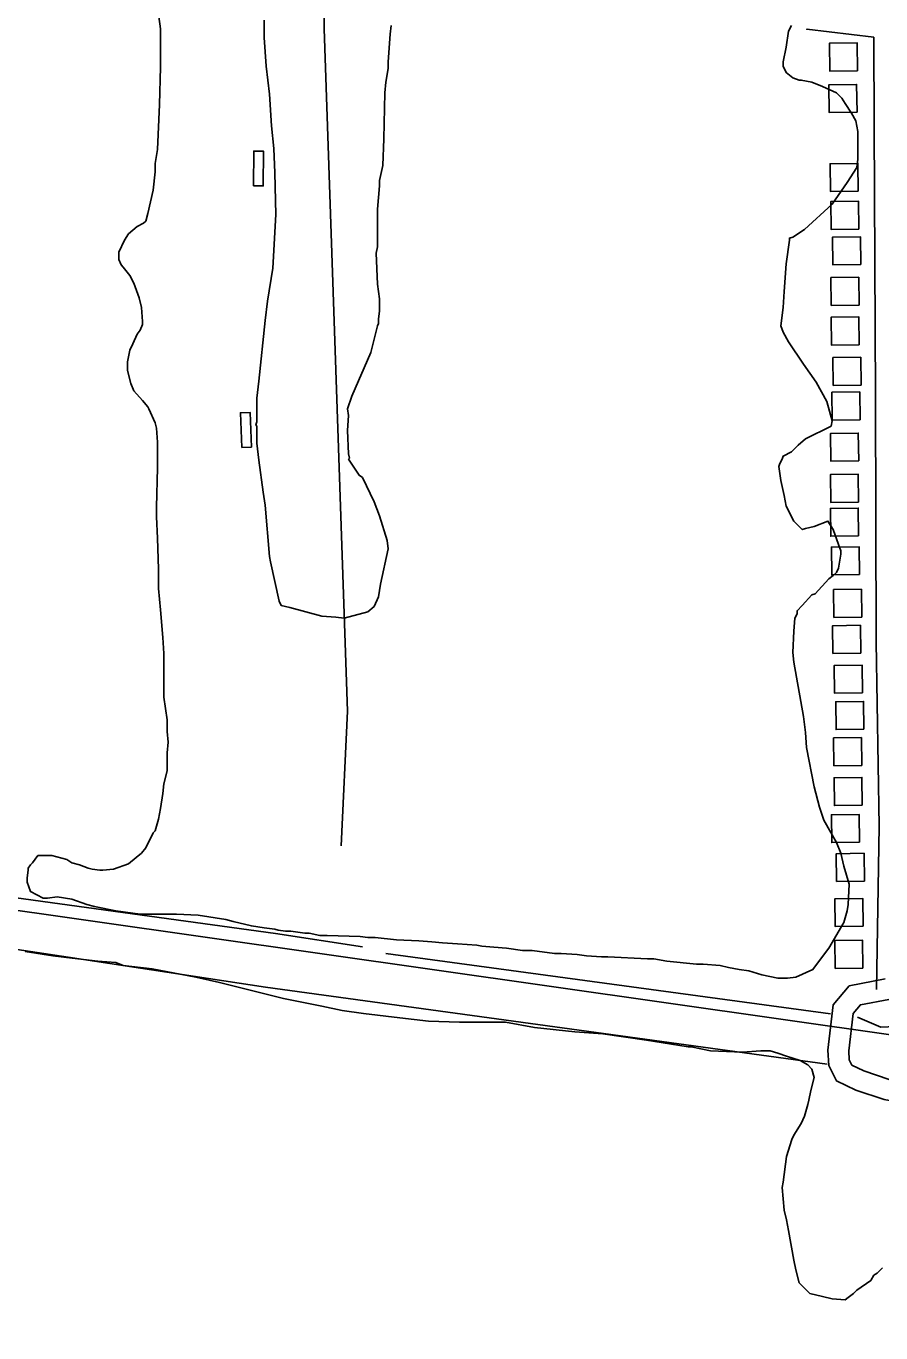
# Model space of a CAD drawing. Extents: x 3715084 to 3753216, y 488173 to 513963.
# Drawn here: x 3746910 to 3748140, y 497137 to 499016 of the extents above; entities that cross this region are included whole.
import ezdxf

# ---------------------------------------------------------------- set-up
doc = ezdxf.new("R2010")
doc.units = 0
for name, color, linetype in [('V-BLDG-OTLN', 7, 'Continuous'), ('V-RAIL-TRAK', 7, 'Continuous'), ('V-ROAD-CNTR', 7, 'Continuous'), ('V-SITE-VEGE', 7, 'Continuous'), ('V-TOPO-SHOR', 7, 'Continuous')]:
    doc.layers.add(name, color=color, linetype=linetype)

msp = doc.modelspace()

# ---------------------------------------------------------------- linework, layer by layer
at = {"layer": 'V-BLDG-OTLN'}
for points in [[(3748106.1, 498952.1), (3748105.6, 498992.1), (3748065.6, 498991.6), (3748066.1, 498951.6)], [(3748105.3, 498892.6), (3748104.8, 498932.6), (3748064.8, 498932.1), (3748065.3, 498892.1)], [(3747237.2, 498786.7), (3747237.6, 498836.7), (3747251.6, 498836.6), (3747251.2, 498786.6)], [(3748107.2, 498778.8), (3748106.7, 498818.8), (3748066.7, 498818.3), (3748067.2, 498778.3)], [(3748108, 498724.4), (3748107.5, 498764.4), (3748067.5, 498763.9), (3748068, 498723.9)], [(3748110.7, 498673.5), (3748110.2, 498713.5), (3748070.2, 498713), (3748070.7, 498673)], [(3748108.2, 498615.1), (3748107.7, 498655.1), (3748067.7, 498654.6), (3748068.2, 498614.6)], [(3748108.6, 498558.1), (3748108.1, 498598.1), (3748068.1, 498597.6), (3748068.6, 498557.6)], [(3748111.1, 498500.2), (3748110.6, 498540.2), (3748070.6, 498539.7), (3748071.1, 498499.7)], [(3748109.7, 498450.2), (3748109.2, 498490.2), (3748069.2, 498489.7), (3748069.7, 498449.7)], [(3747220.4, 498410.4), (3747218.4, 498460.3), (3747232.4, 498460.9), (3747234.4, 498410.9)], [(3748107.7, 498391.1), (3748107.2, 498431.1), (3748067.2, 498430.6), (3748067.7, 498390.6)], [(3748107.5, 498331.9), (3748107, 498371.9), (3748067, 498371.4), (3748067.5, 498331.4)], [(3748107.6, 498283.2), (3748107.1, 498323.2), (3748067.1, 498322.7), (3748067.6, 498282.7)], [(3748108.9, 498227.6), (3748108.4, 498267.6), (3748068.4, 498267.1), (3748068.9, 498227.1)], [(3748112.2, 498166.5), (3748111.7, 498206.5), (3748071.7, 498206), (3748072.2, 498166)], [(3748110.7, 498114.6), (3748110.2, 498154.6), (3748070.2, 498154.1), (3748070.7, 498114.1)], [(3748113.1, 498057.4), (3748112.6, 498097.4), (3748072.6, 498096.9), (3748073.1, 498056.9)], [(3748115.3, 498005.1), (3748114.8, 498045.1), (3748074.8, 498044.6), (3748075.3, 498004.6)], [(3748112.1, 497953.2), (3748111.6, 497993.2), (3748071.6, 497992.7), (3748072.1, 497952.7)], [(3748112.8, 497895.8), (3748112.3, 497935.8), (3748072.3, 497935.3), (3748072.8, 497895.3)], [(3748108.9, 497842.6), (3748108.4, 497882.6), (3748068.4, 497882.1), (3748068.9, 497842.1)], [(3748115.9, 497786.7), (3748115.5, 497826.7), (3748075.5, 497826.2), (3748076, 497786.2)], [(3748114, 497721.9), (3748113.6, 497761.9), (3748073.6, 497761.4), (3748074, 497721.4)], [(3748113.9, 497661.6), (3748113.4, 497701.6), (3748073.4, 497701.1), (3748073.9, 497661.1)]]:
    msp.add_lwpolyline(points, close=True, dxfattribs=at)
at = {"layer": 'V-RAIL-TRAK'}
msp.add_lwpolyline([(3750709.4, 497199.6), (3749648.5, 497352.6), (3743198.9, 498271.4)], dxfattribs=at)
at = {"layer": 'V-ROAD-CNTR'}
for points in [[(3747341.8, 500322.3), (3747297.2, 500184.1), (3747292.6, 500139.6), (3747292.6, 500102.7), (3747294.1, 500032.1), (3747311, 499818.6), (3747308, 499433.2), (3747297.2, 499244.3), (3747331, 499156.8), (3747338.7, 499115.3), (3747338.7, 499012.4), (3747372.4, 498031.1), (3747363.2, 497837.6)], [(3748033.8, 499011.8), (3748033, 499011.8), (3748129.6, 499000.3)], [(3748129.6, 499000.3), (3748129.8, 498872.3), (3748132, 498484.5), (3748133, 498130.6), (3748137.4, 497865.7), (3748133.4, 497631.1)], [(3748350.4, 497133.1), (3748295.6, 497163.9), (3748257.8, 497198.2), (3748229.1, 497230.5), (3748207.4, 497259.3), (3748186.8, 497290.2), (3748181.2, 497332.2), (3748189.7, 497393.7), (3748194.9, 497428.3), (3748195.6, 497452), (3748183.2, 497465.3), (3748144.3, 497472.5), (3748103.7, 497485.9), (3748075.8, 497499.7), (3748064.6, 497521.6), (3748063.4, 497543.5), (3748071.1, 497608.8), (3748094.2, 497636.3), (3748145.6, 497646.1)], [(3748392.9, 497121.9), (3748371.7, 497155.5), (3748313.2, 497188.4), (3748279.2, 497219.3), (3748252.4, 497249.5), (3748231.9, 497276.7), (3748215.6, 497301), (3748211.5, 497332.1), (3748219.4, 497389.4), (3748224.8, 497425.6), (3748226, 497463.5), (3748198.4, 497493), (3748151.8, 497501.6), (3748115.1, 497513.7), (3748098, 497522.2), (3748094.2, 497529.6), (3748093.5, 497542.5), (3748099.8, 497596.4), (3748110.3, 497608.9), (3748151.2, 497616.6)]]:
    msp.add_lwpolyline(points, dxfattribs=at)
at = {"layer": 'V-SITE-VEGE'}
for p, q in [((3746908.8, 497685.3), (3746948.7, 497679.2)), ((3746948.7, 497679.2), (3746976.3, 497676.1)), ((3746976.3, 497676.1), (3747013.2, 497671.5)), ((3747013.2, 497671.5), (3747039.3, 497669.9)), ((3747039.3, 497669.9), (3747050, 497665.3)), ((3747050, 497665.3), (3747091.5, 497660.7)), ((3747091.5, 497660.7), (3747154.5, 497648.4)), ((3747154.5, 497648.4), (3747188.2, 497640.8)), ((3747188.2, 497640.8), (3747280.4, 497617.7)), ((3747280.4, 497617.7), (3747335.7, 497607)), ((3747335.7, 497607), (3747364.8, 497600.8)), ((3747364.8, 497600.8), (3747395.6, 497596.2)), ((3747395.6, 497596.2), (3747447.8, 497590.1)), ((3747447.8, 497590.1), (3747489.2, 497585.5)), ((3747489.2, 497585.5), (3747533.8, 497583.9)), ((3747533.8, 497583.9), (3747599.8, 497583.9)), ((3747599.8, 497583.9), (3747641.3, 497576.3)), ((3747641.3, 497576.3), (3747699.6, 497570.1)), ((3747699.6, 497570.1), (3747739.5, 497567.1)), ((3747739.5, 497567.1), (3747802.5, 497557.8)), ((3747802.5, 497557.8), (3747862.4, 497548.6)), ((3747862.4, 497548.6), (3747867, 497548.6)), ((3747867, 497548.6), (3747894.6, 497542.5)), ((3747894.6, 497542.5), (3747940.7, 497540.9)), ((3747940.7, 497540.9), (3747966.8, 497542.5)), ((3747966.8, 497542.5), (3747980.6, 497542.5)), ((3747980.6, 497542.5), (3747991.4, 497539.4)), ((3747991.4, 497539.4), (3748003.7, 497534.8)), ((3748003.7, 497534.8), (3748023.6, 497528.7)), ((3748023.6, 497528.7), (3748034.4, 497522.5)), ((3748034.4, 497522.5), (3748040.5, 497516.4)), ((3748040.5, 497516.4), (3748043.6, 497504.1)), ((3748043.6, 497504.1), (3748039, 497485.7)), ((3748039, 497485.7), (3748035.9, 497471.8)), ((3748034.4, 497465.7), (3748029.8, 497448.8)), ((3748035.9, 497471.8), (3748034.4, 497465.7)), ((3748029.8, 497448.8), (3748025.2, 497438.1)), ((3748014.4, 497421.2), (3748011.4, 497415)), ((3748025.2, 497438.1), (3748014.4, 497421.2)), ((3748011.4, 497415), (3748003.7, 497390.5)), ((3748003.7, 497390.5), (3747999.1, 497353.6)), ((3747999.1, 497353.6), (3747997.5, 497345.9)), ((3747997.5, 497345.9), (3748000.6, 497313.7)), ((3748000.6, 497313.7), (3748003.7, 497299.8)), ((3748003.7, 497299.8), (3748006.8, 497284.5)), ((3748006.8, 497284.5), (3748014.4, 497241.5)), ((3748014.4, 497241.5), (3748017.5, 497227.7)), ((3748017.5, 497227.7), (3748022.1, 497209.2)), ((3748125, 497212.3), (3748129.6, 497220)), ((3748129.6, 497220), (3748134.2, 497223.1)), ((3748134.2, 497223.1), (3748141.9, 497230.7)), ((3748022.1, 497209.2), (3748037.5, 497193.9)), ((3748100.4, 497193.9), (3748105, 497198.5)), ((3748105, 497198.5), (3748125, 497212.3)), ((3748037.5, 497193.9), (3748055.9, 497189.3)), ((3748055.9, 497189.3), (3748069.7, 497186.2)), ((3748069.7, 497186.2), (3748088.1, 497184.7)), ((3748088.1, 497184.7), (3748092.7, 497187.7)), ((3748092.7, 497187.7), (3748100.4, 497193.9))]:
    msp.add_line(p, q, dxfattribs=at)
for points in [[(3747114.5, 497986.6), (3747112.9, 498001.9), (3747112.9, 498018.8), (3747108.3, 498051.1), (3747108.3, 498114), (3747106.8, 498137.1), (3747103.7, 498177), (3747100.6, 498207.7), (3747100.6, 498235.4), (3747099.1, 498279.9), (3747097.6, 498310.6), (3747097.6, 498324.4), (3747099.1, 498381.2), (3747099.1, 498418.1), (3747097.6, 498438.1), (3747096, 498445.7), (3747086.8, 498465.7), (3747085.3, 498468.8), (3747077.6, 498478), (3747065.3, 498491.8), (3747060.7, 498502.6), (3747056.1, 498521), (3747056.1, 498533.3), (3747059.2, 498550.2), (3747063.8, 498559.4), (3747069.9, 498573.2), (3747074.5, 498579.3), (3747077.6, 498587), (3747077.6, 498591.6), (3747076.1, 498611.6), (3747073, 498625.4), (3747065.3, 498646.9), (3747059.2, 498657.7), (3747050, 498669.9), (3747046.9, 498673), (3747043.8, 498680.7), (3747043.8, 498691.4), (3747051.5, 498708.3), (3747057.6, 498717.6), (3747069.9, 498728.3), (3747079.1, 498732.9), (3747082.2, 498736), (3747085.3, 498746.7), (3747093, 498780.5), (3747096, 498806.6), (3747096, 498818.9), (3747099.1, 498838.9), (3747102.2, 498903.4), (3747103.7, 498957.1), (3747103.7, 499012.4), (3747097.6, 499055.4)], [(3747252.7, 499024.7), (3747252.7, 499000.1), (3747255.7, 498958.7), (3747260.4, 498918.7), (3747263.4, 498872.7), (3747266.5, 498840.4), (3747268, 498805.1), (3747269.6, 498745.2), (3747265, 498668.4), (3747257.3, 498620.8), (3747254.2, 498593.2), (3747245, 498505.6), (3747241.9, 498481.1), (3747241.9, 498447.3), (3747240.4, 498442.7), (3747241.9, 498441.1), (3747241.9, 498416.6), (3747245, 498392), (3747251.1, 498345.9), (3747254.2, 498327.5), (3747260.3, 498253.8), (3747261.9, 498246.1), (3747274.2, 498189.3), (3747277.2, 498183.1), (3747289.5, 498180.1), (3747335.6, 498167.8), (3747355.6, 498166.2), (3747367.8, 498164.7), (3747401.6, 498173.9), (3747410.8, 498181.6), (3747417, 498195.4), (3747420.1, 498213.9), (3747430.8, 498264.5), (3747429.3, 498276.8), (3747418.5, 498312.1), (3747410.8, 498332.1), (3747394, 498367.4), (3747389.3, 498370.5), (3747374, 498393.5), (3747375.5, 498395.1), (3747374, 498401.2), (3747372.5, 498435), (3747374, 498456.5), (3747372.5, 498465.7), (3747378.6, 498484.1), (3747406.2, 498547.1), (3747415.5, 498585.5), (3747417, 498588.6), (3747417, 498594.7), (3747418.5, 498607), (3747418.5, 498623.9), (3747415.5, 498645.4), (3747413.9, 498689.9), (3747415.5, 498699.1), (3747415.5, 498752.9), (3747418.5, 498786.7), (3747418.5, 498794.3), (3747423.1, 498815.8), (3747424.7, 498854.2), (3747426.2, 498920.3), (3747427.7, 498935.6), (3747430.8, 498955.6), (3747430.8, 498964.8), (3747433.9, 499004.7), (3747435.4, 499017)], [(3748011.3, 499017), (3748006.7, 499009.3), (3748003.6, 498986.3), (3747999, 498964.8), (3747999, 498958.6), (3748003.6, 498949.4), (3748012.8, 498941.8), (3748022, 498938.7), (3748025.1, 498938.7), (3748040.5, 498935.6), (3748055.8, 498929.5), (3748075.8, 498920.3), (3748083.5, 498912.6), (3748088.1, 498904.9), (3748097.3, 498891.1), (3748103.4, 498880.3), (3748106.5, 498865), (3748106.5, 498825), (3748105, 498812.8), (3748091.1, 498791.3), (3748069.6, 498760.5), (3748029.7, 498723.7), (3748012.8, 498712.9), (3748008.2, 498711.4), (3748008.2, 498708.3), (3748003.6, 498674.5), (3748000.5, 498634.6), (3747999, 498611.6), (3747995.9, 498585.5), (3747999, 498576.3), (3748006.7, 498562.4), (3748028.2, 498530.2), (3748046.6, 498504.1), (3748062, 498476.5), (3748069.6, 498448.8), (3748068.1, 498441.1), (3748031.3, 498422.7), (3748020.5, 498413.5), (3748011.3, 498404.3), (3747999, 498398.1), (3747997.5, 498393.5), (3747994.4, 498387.4), (3747992.9, 498382.8), (3747995.9, 498362.8), (3748000.5, 498341.3), (3748003.6, 498326), (3748014.4, 498304.5), (3748026.6, 498292.2), (3748031.2, 498293.7), (3748043.5, 498296.8), (3748063.5, 498304.5), (3748071.2, 498292.2), (3748078.9, 498270.7), (3748081.9, 498261.5), (3748081.9, 498256.9), (3748078.9, 498236.9), (3748075.8, 498230.7), (3748071.2, 498226.1), (3748065, 498221.5), (3748045.1, 498200), (3748040.5, 498198.5), (3748026.6, 498183.1), (3748019, 498175.5), (3748019, 498170.9), (3748015.9, 498164.7), (3748014.4, 498146.3), (3748012.8, 498115.6), (3748014.4, 498101.7), (3748028.2, 498023.4)], [(3748028.2, 498023.4), (3748031.2, 498000.4), (3748032.8, 497978.9), (3748043.5, 497922.1), (3748051.2, 497892.9), (3748057.4, 497874.5), (3748075.8, 497842.2), (3748081.9, 497826.9), (3748086.5, 497808.4), (3748094.2, 497782.3), (3748092.7, 497753.2), (3748091.1, 497743.9), (3748086.5, 497727), (3748065, 497690.2), (3748054.3, 497676.4), (3748042, 497659.5), (3748017.4, 497648.7), (3748005.1, 497647.2), (3747991.3, 497647.2), (3747968.3, 497651.8), (3747949.9, 497657.9), (3747936, 497659.5), (3747920.7, 497662.5), (3747908.4, 497665.6), (3747883.8, 497667.2), (3747874.6, 497667.2), (3747831.6, 497671.8), (3747813.2, 497674.8), (3747804, 497674.8), (3747747.1, 497677.9), (3747737.9, 497677.9), (3747716.4, 497679.4), (3747702.6, 497681), (3747679.6, 497682.5), (3747670.4, 497682.5), (3747638.1, 497687.1), (3747624.3, 497687.1), (3747601.3, 497690.2), (3747582.8, 497691.7), (3747565.9, 497693.3), (3747558.3, 497694.8), (3747530.6, 497696.3), (3747509.1, 497697.9), (3747493.8, 497699.4), (3747475.3, 497700.9), (3747443.1, 497702.5), (3747412.4, 497705.6), (3747401.6, 497705.6), (3747390.9, 497707.1), (3747343.3, 497708.6), (3747332.5, 497708.6), (3747317.2, 497711.7), (3747311, 497711.7), (3747291.1, 497714.8), (3747283.4, 497714.8), (3747272.6, 497716.3), (3747268, 497717.8), (3747252.7, 497719.4), (3747234.2, 497722.4), (3747208.1, 497728.6), (3747197.4, 497731.7), (3747157.5, 497737.8), (3747126.7, 497739.3), (3747074.5, 497739.3), (3747039.2, 497743.9), (3747008.5, 497750.1), (3746997.7, 497753.2), (3746976.2, 497760.8), (3746954.7, 497763.9), (3746940.9, 497762.4), (3746934.8, 497762.4), (3746916.4, 497771.6), (3746911.8, 497785.4), (3746911.8, 497791.5), (3746913.3, 497802.3), (3746913.3, 497805.4), (3746916.4, 497810), (3746919.4, 497813), (3746927.1, 497823.8), (3746947.1, 497823.8), (3746968.6, 497817.7), (3746976.2, 497813), (3746987, 497810), (3746999.3, 497805.4), (3747005.4, 497803.8), (3747016.2, 497802.3), (3747020.8, 497802.3), (3747036.1, 497803.8), (3747057.6, 497811.5), (3747068.4, 497820.7), (3747076.1, 497826.9), (3747082.2, 497834.5), (3747093, 497856), (3747096, 497859.1), (3747100.6, 497876), (3747103.7, 497891.4), (3747106.8, 497912.9), (3747108.3, 497926.7), (3747112.9, 497945.1), (3747112.9, 497971.2), (3747114.5, 497986.6)]]:
    msp.add_lwpolyline(points, dxfattribs=at)
at = {"layer": 'V-TOPO-SHOR'}
for p, q in [((3746744.7, 497783.4), (3747269, 497711.2)), ((3747394, 497692), (3747269, 497711.2)), ((3748067.4, 497595.8), (3747427.7, 497682.4))]:
    msp.add_line(p, q, dxfattribs=at)
for points in [[(3746648.5, 497725.6), (3746970.8, 497677.6), (3747254.5, 497634.3), (3748062.6, 497523.6)], [(3748105.9, 497591), (3748139.5, 497576.5), (3748245.3, 497581.4), (3748394.4, 497591), (3748394.4, 497552.5), (3748466.6, 497547.7), (3748495.5, 497557.3), (3748707.1, 497533.3), (3748817.7, 497514)]]:
    msp.add_lwpolyline(points, dxfattribs=at)

doc.saveas('drawing.dxf')
